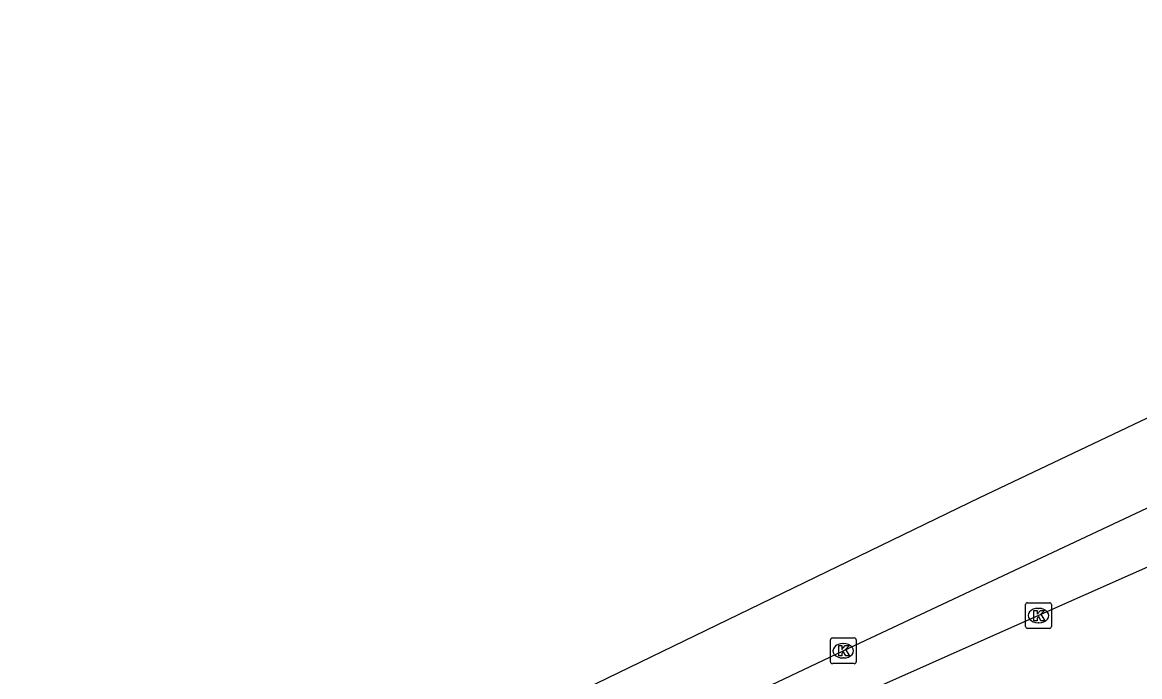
# Model space of a CAD drawing. Extents: x 159888 to 160757, y 384031 to 384746.
# Drawn here: x 160087 to 160130.45, y 384629.43 to 384654.87 of the extents above; entities that cross this region are included whole.
import ezdxf

# ---------------------------------------------------------------- set-up
doc = ezdxf.new("R2010")
doc.units = 0
for name, color, linetype in [('IMGEO_Kolk', 7, 'Continuous'), ('IMGEO_Rijbaan_lokaal_open', 7, 'Continuous'), ('IMGEO_Rijbaan_regionaal_gesloten', 7, 'Continuous')]:
    doc.layers.add(name, color=color, linetype=linetype)

msp = doc.modelspace()

# ---------------------------------------------------------------- linework, layer by layer
at = {"layer": 'IMGEO_Kolk'}
for p, q in [((160126.019, 384631.382), (160126.019, 384632.234)), ((160126.094, 384632.308), (160126.946, 384632.308)), ((160127.02, 384632.234), (160127.02, 384631.382)), ((160126.507, 384632.088), (160126.532, 384632.088)), ((160126.946, 384631.308), (160126.094, 384631.308)), ((160126.53, 384631.528), (160126.505, 384631.528)), ((160118.427, 384630.012), (160118.427, 384630.864)), ((160118.502, 384630.938), (160119.354, 384630.938)), ((160119.428, 384630.864), (160119.428, 384630.012)), ((160118.915, 384630.718), (160118.94, 384630.718)), ((160118.938, 384630.158), (160118.913, 384630.158)), ((160119.354, 384629.938), (160118.502, 384629.938))]:
    msp.add_line(p, q, dxfattribs=at)
for points in [[(160126.019, 384631.382), (160126.019, 384632.234)], [(160126.094, 384632.308), (160126.946, 384632.308)], [(160127.02, 384632.234), (160127.02, 384631.382)], [(160126.34, 384632.008), (160126.463, 384632.008), (160126.463, 384631.857), (160126.593, 384632.008), (160126.757, 384632.008), (160126.611, 384631.857), (160126.764, 384631.608), (160126.612, 384631.608), (160126.527, 384631.772), (160126.463, 384631.705), (160126.463, 384631.608), (160126.34, 384631.608), (160126.34, 384632.008)], [(160126.946, 384631.308), (160126.094, 384631.308)], [(160118.427, 384630.012), (160118.427, 384630.864)], [(160118.502, 384630.938), (160119.354, 384630.938)], [(160119.428, 384630.864), (160119.428, 384630.012)], [(160118.748, 384630.638), (160118.871, 384630.638), (160118.871, 384630.487), (160119.001, 384630.638), (160119.165, 384630.638), (160119.019, 384630.487), (160119.172, 384630.238), (160119.02, 384630.238), (160118.935, 384630.402), (160118.871, 384630.335), (160118.871, 384630.238), (160118.748, 384630.238), (160118.748, 384630.638)], [(160119.354, 384629.938), (160118.502, 384629.938)]]:
    msp.add_lwpolyline(points, dxfattribs=at)
for centre, start, end in [((160126.096, 384632.232), 91.552, 178.448), ((160126.096, 384632.232), 91.552, 178.448), ((160126.944, 384632.232), 1.552, 88.448), ((160126.944, 384632.232), 1.552, 88.448), ((160126.096, 384631.384), 181.552, 268.448), ((160126.096, 384631.384), 181.552, 268.448), ((160126.944, 384631.384), 271.552, 358.448), ((160126.944, 384631.384), 271.552, 358.448), ((160118.504, 384630.862), 91.552, 178.448), ((160118.504, 384630.862), 91.552, 178.448), ((160119.352, 384630.862), 1.552, 88.448), ((160119.352, 384630.862), 1.552, 88.448), ((160118.504, 384630.014), 181.552, 268.448), ((160118.504, 384630.014), 181.552, 268.448), ((160119.352, 384630.014), 271.552, 358.448), ((160119.352, 384630.014), 271.552, 358.448)]:
    msp.add_arc(centre, 0.0765, start, end, dxfattribs=at)
for centre, major_axis, ratio, start_param, end_param in [((160126.506, 384631.808), (-0.387, 0.002), 0.722429, 4.712389, 7.853982), ((160126.531, 384631.808), (-0.39, 0.002), 0.717154, 1.570796, 4.712389), ((160118.914, 384630.438), (-0.387, 0.002), 0.722429, 4.712389, 7.853982), ((160118.939, 384630.438), (-0.39, 0.002), 0.717154, 1.570796, 4.712389)]:
    msp.add_ellipse(centre, major_axis=major_axis, ratio=ratio, start_param=start_param, end_param=end_param, dxfattribs=at)
at = {"layer": 'IMGEO_Rijbaan_lokaal_open'}
msp.add_lwpolyline([(160176.41, 384654.004), (160175.686, 384653.683), (160162.399, 384647.743), (160144.458, 384639.763), (160126.52, 384631.808), (160109.512, 384624.247), (160100.139, 384620.074), (160091.697, 384616.115), (160090.918, 384615.744)], dxfattribs=at)
at = {"layer": 'IMGEO_Rijbaan_regionaal_gesloten'}
for points in [[(160013.443, 384582.29), (160022.181, 384586.577), (160056.938, 384603.792), (160124.235, 384636.399), (160172.896, 384659.514), (160176.646, 384661.295), (160199.533, 384671.786), (160241.721, 384691.124)], [(160051.034, 384597.347), (160052.142, 384597.867), (160067.94, 384605.632), (160083.713, 384613.363), (160099.478, 384621.101), (160100.406, 384621.559), (160109.527, 384625.978), (160118.928, 384630.438), (160138.462, 384639.606), (160158.014, 384648.764), (160177.522, 384657.939), (160178.098, 384658.209), (160197.066, 384667.108), (160205.886, 384671.287)]]:
    msp.add_lwpolyline(points, dxfattribs=at)

doc.saveas('drawing.dxf')
